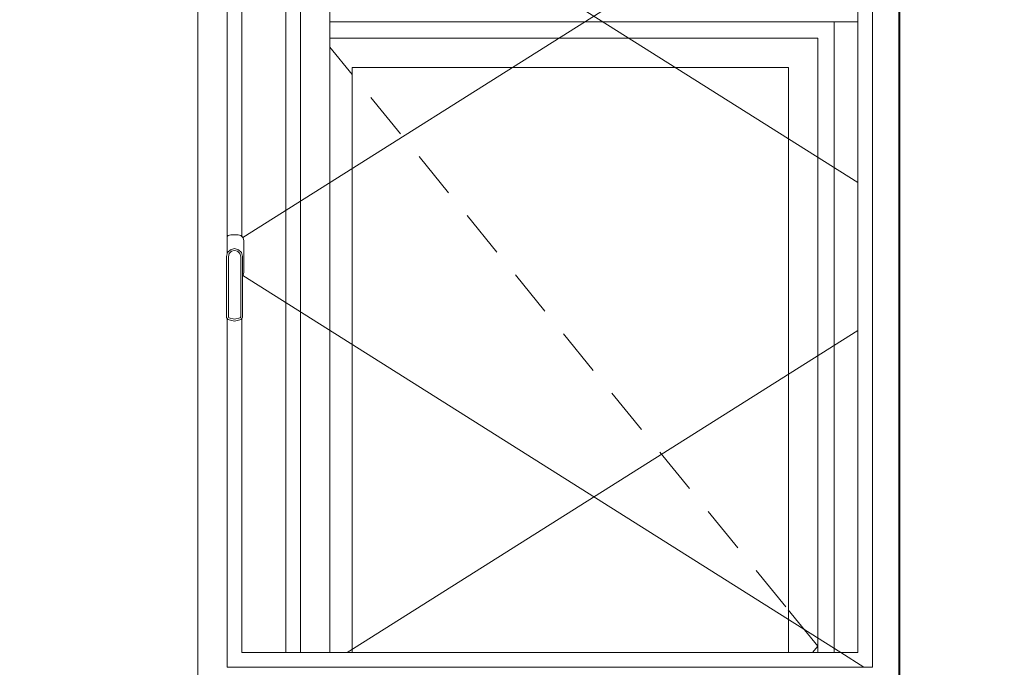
# Model space of a CAD drawing. Header units: millimetres. Extents: x -30280 to 309309, y -17460 to 4378.
# Tile 572 of 656: x 150429 to 152107, y -13922 to -12818. Entities that reach past the tile are written whole.
import ezdxf

# ---------------------------------------------------------------- set-up
doc = ezdxf.new("R2010")
doc.units = ezdxf.units.MM
doc.header["$MEASUREMENT"] = 0
doc.linetypes.add('Wipeout_Contour', pattern=[1000, 0, -1000])
doc.layers.add('P1_PLANTA PRIMERA_4_12_FAÇ_Façana', color=7, linetype='Continuous')
doc.layers.add('P1_PLANTA PRIMERA_4_Nuevo_08_E_Envans secs', color=7, linetype='Continuous')
for name, color, linetype, lineweight in [('P1_PLANTA PRIMERA_4_12_FAÇ_Façana_Pluma_Nº__1', 7, 'Continuous', 5), ('P1_PLANTA PRIMERA_4_12_FAÇ_Façana_Pluma_Nº__47', 7, 'Continuous', 20), ('P1_PLANTA PRIMERA_4_Nuevo_08_E_Envans secs_Pluma_Nº__1', 7, 'Continuous', 5), ('P1_PLANTA PRIMERA_4_Nuevo_08_E_Envans secs_Pluma_Nº__47', 7, 'Continuous', 20)]:
    doc.layers.add(name, color=color, linetype=linetype, lineweight=lineweight)
doc.layers.add('P1_PLANTA PRIMERA_4_12_FAÇ_Façana_Pluma_Nº__3', color=7, linetype='Continuous', lineweight=5, true_color=0xa4a4a4)
doc.layers.add('P1_PLANTA PRIMERA_4_Nuevo_08_E_Envans secs_Pluma_Nº__3', color=7, linetype='Continuous', lineweight=5, true_color=0xa4a4a4)

msp = doc.modelspace()

# ---------------------------------------------------------------- wipeouts: each hides what was drawn before it
at = {"color": 254, "linetype": 'Wipeout_Contour', "lineweight": 0, "ltscale": 1664979.193106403}
msp.add_wipeout([(150782.6, -12475.1), (150732.6, -12475.1), (150732.6, -14023.9), (150782.6, -14023.9), (150782.6, -14022.1), (150782.6, -13922.1), (150782.6, -13327.6), (150781.6, -13326.1), (150781.6, -13222.1), (150782.6, -13218.3), (150782.6, -12522.1)], dxfattribs=at).dxf.layer = 'P1_PLANTA PRIMERA_4_12_FAÇ_Façana'
at = {"color": 254, "linetype": 'Wipeout_Contour', "lineweight": 0, "ltscale": 610167.826229}
msp.add_wipeout([(151927.6, -14757.6), (151929.4, -14767.7), (151929.4, -12475.1), (151927.6, -12475.1)], dxfattribs=at).dxf.layer = 'P1_PLANTA PRIMERA_4_12_FAÇ_Façana'

# ---------------------------------------------------------------- next in the draw order: wipeouts: each hides what was drawn before it
at = {"color": 254, "linetype": 'Wipeout_Contour', "lineweight": 0, "ltscale": 2135482.353614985}
msp.add_wipeout([(151882.6, -13922.1), (151882.6, -14022.1), (151882.6, -14023.9), (151890.3, -14023.9), (151903.9, -14450), (151903.9, -14505.6), (151882.6, -14505.6), (151882.6, -14507.2), (151886.3, -14527.9), (151886.9, -14530.2), (151927.6, -14757.6), (151927.6, -12475.1), (151882.6, -12475.1), (151882.6, -12522.1)], dxfattribs=at).dxf.layer = 'P1_PLANTA PRIMERA_4_12_FAÇ_Façana'
at = {"color": 254, "linetype": 'Wipeout_Contour', "lineweight": 0, "ltscale": 2573396.773545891}
msp.add_wipeout([(150784.1, -13186.4), (150782.6, -13187.9), (150782.6, -13218.3), (150783.4, -13215.3), (150788.4, -13210.4), (150795.1, -13208.6), (150801.9, -13210.4), (150806.8, -13215.3), (150808.6, -13222.1), (150808.6, -13255.2), (150809.8, -13254.1), (150811.1, -13249.1), (150811.1, -13195.1), (150809.8, -13190.1), (150806.1, -13186.4), (150801.1, -13185.1), (150789.1, -13185.1)], dxfattribs=at).dxf.layer = 'P1_PLANTA PRIMERA_4_12_FAÇ_Façana'
at = {"color": 254, "linetype": 'Wipeout_Contour', "lineweight": 0, "ltscale": 605511.052303}
msp.add_wipeout([(150783.6, -13329.1), (150795.1, -13332.1), (150795.1, -13329), (150785.5, -13326.4)], dxfattribs=at).dxf.layer = 'P1_PLANTA PRIMERA_4_12_FAÇ_Façana'
at = {"color": 254, "linetype": 'Wipeout_Contour', "lineweight": 0, "ltscale": 11546169.40718183}
msp.add_wipeout([(147377.6, -12475.1), (147377.6, -14920.1), (147901.2, -14920.1), (147903.9, -14905), (147971, -14530.2), (147971.6, -14527.9), (147975.5, -14505.6), (147953.9, -14505.6), (147953.9, -14450), (147967.6, -14023.9), (148390.3, -14023.9), (148403.9, -14450), (148403.9, -14505.6), (148382.3, -14505.6), (148386.3, -14527.9), (148386.9, -14530.2), (148428.9, -14764.9), (148471, -14530.2), (148471.6, -14527.9), (148475.5, -14505.6), (148453.9, -14505.6), (148453.9, -14450), (148467.6, -14023.9), (148890.3, -14023.9), (148903.9, -14450), (148903.9, -14505.6), (148882.3, -14505.6), (148886.3, -14527.9), (148886.9, -14530.2), (148928.9, -14764.9), (148971, -14530.2), (148971.6, -14527.9), (148975.5, -14505.6), (148953.9, -14505.6), (148953.9, -14450), (148967.6, -14023.9), (149390.3, -14023.9), (149403.9, -14450), (149403.9, -14505.6), (149382.3, -14505.6), (149386.3, -14527.9), (149386.9, -14530.2), (149428.9, -14764.9), (149471, -14530.2), (149471.6, -14527.9), (149475.5, -14505.6), (149453.9, -14505.6), (149453.9, -14450), (149467.6, -14023.9), (149890.3, -14023.9), (149903.9, -14450), (149903.9, -14505.6), (149882.3, -14505.6), (149886.3, -14527.9), (149886.9, -14530.2), (149928.9, -14764.9), (149971, -14530.2), (149971.6, -14527.9), (149975.5, -14505.6), (149953.9, -14505.6), (149953.9, -14450), (149967.6, -14023.9), (150390.3, -14023.9), (150403.9, -14450), (150403.9, -14505.6), (150382.3, -14505.6), (150386.3, -14527.9), (150386.9, -14530.2), (150428.9, -14764.9), (150471, -14530.2), (150471.6, -14527.9), (150475.5, -14505.6), (150453.9, -14505.6), (150453.9, -14450), (150467.6, -14023.9), (150732.6, -14023.9), (150732.6, -12475.1)], dxfattribs=at).dxf.layer = 'P1_PLANTA PRIMERA_4_Nuevo_08_E_Envans secs'

# ---------------------------------------------------------------- next in the draw order: linework, layer by layer
at = {"layer": 'P1_PLANTA PRIMERA_4_Nuevo_08_E_Envans secs_Pluma_Nº__47', "color": 7, "linetype": 'Continuous', "lineweight": 20}
msp.add_line((150732.6, -14023.9), (150732.6, -12475.1), dxfattribs=at)

# ---------------------------------------------------------------- next in the draw order: wipeouts: each hides what was drawn before it
at = {"color": 254, "linetype": 'Wipeout_Contour', "lineweight": 0, "ltscale": 1210856.04055133}
msp.add_wipeout([(150807.6, -12547.1), (150782.6, -12547.1), (150782.6, -13187.9), (150784.1, -13186.4), (150789.1, -13185.1), (150801.1, -13185.1), (150806.1, -13186.4), (150807.6, -13187.9)], dxfattribs=at).dxf.layer = 'P1_PLANTA PRIMERA_4_12_FAÇ_Façana'
at = {"color": 254, "linetype": 'Wipeout_Contour', "lineweight": 0, "ltscale": 609784.331047}
msp.add_wipeout([(151857.6, -12547.1), (151857.6, -13897.1), (151882.6, -13897.1), (151882.6, -12547.1)], dxfattribs=at).dxf.layer = 'P1_PLANTA PRIMERA_4_12_FAÇ_Façana'
at = {"color": 254, "linetype": 'Wipeout_Contour', "lineweight": 0, "ltscale": 605486.119121}
msp.add_wipeout([(150781.6, -13326.1), (150783.6, -13329.1), (150785.5, -13326.4), (150784.6, -13325.1)], dxfattribs=at).dxf.layer = 'P1_PLANTA PRIMERA_4_12_FAÇ_Façana'
at = {"color": 254, "linetype": 'Wipeout_Contour', "lineweight": 0, "ltscale": 605553.485731}
msp.add_wipeout([(150795.1, -13332.1), (150806.6, -13329.1), (150804.8, -13326.4), (150795.1, -13329)], dxfattribs=at).dxf.layer = 'P1_PLANTA PRIMERA_4_12_FAÇ_Façana'
at = {"color": 254, "linetype": 'Wipeout_Contour', "lineweight": 0, "ltscale": 3788428.048967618}
msp.add_wipeout([(151929.4, -14920.1), (152109.3, -14920.1), (152109.3, -12822.1), (153097.1, -12822.1), (154230.1, -12822.1), (154230.1, -14920.1), (155538, -14920.1), (155538, -12822.1), (156438, -12822.1), (156438, -14920.1), (157818.2, -14920.1), (157818.2, -12822.1), (158718.2, -12822.1), (158718.2, -14920.1), (160090.3, -14920.1), (160090.3, -12822.1), (160990.3, -12822.1), (160990.3, -14920.1), (161050, -14920.1), (161050, -12850.1), (161049.9, -12800.1), (161068.9, -12800.1), (161068.9, -12475.1), (151929.4, -12475.1)], dxfattribs=at).dxf.layer = 'P1_PLANTA PRIMERA_4_Nuevo_08_E_Envans secs'

# ---------------------------------------------------------------- next in the draw order: linework, layer by layer
at = {"layer": 'P1_PLANTA PRIMERA_4_12_FAÇ_Façana_Pluma_Nº__1', "color": 7, "linetype": 'Continuous', "lineweight": 5}
for p, q in [((150784.1, -13186.4), (150782.6, -13187.9)), ((150789.1, -13185.1), (150784.1, -13186.4))]:
    msp.add_line(p, q, dxfattribs=at)
at = {"layer": 'P1_PLANTA PRIMERA_4_12_FAÇ_Façana_Pluma_Nº__47', "color": 7, "linetype": 'Continuous', "lineweight": 20}
msp.add_line((151927.6, -12475.1), (151927.6, -14757.6), dxfattribs=at)
at = {"layer": 'P1_PLANTA PRIMERA_4_Nuevo_08_E_Envans secs_Pluma_Nº__47', "color": 7, "linetype": 'Continuous', "lineweight": 20}
msp.add_line((151929.4, -12475.1), (151929.4, -14920.1), dxfattribs=at)

# ---------------------------------------------------------------- next in the draw order: wipeouts: each hides what was drawn before it
at = {"color": 254, "linetype": 'Wipeout_Contour', "lineweight": 0, "ltscale": 605465.094991}
msp.add_wipeout([(150781.6, -13222.1), (150781.6, -13326.1), (150784.6, -13325.1), (150784.6, -13222.4)], dxfattribs=at).dxf.layer = 'P1_PLANTA PRIMERA_4_12_FAÇ_Façana'
at = {"color": 254, "linetype": 'Wipeout_Contour', "lineweight": 0, "ltscale": 605576.630252}
msp.add_wipeout([(150806.6, -13329.1), (150808.6, -13326.1), (150805.6, -13325.1), (150804.8, -13326.4)], dxfattribs=at).dxf.layer = 'P1_PLANTA PRIMERA_4_12_FAÇ_Façana'

# ---------------------------------------------------------------- next in the draw order: wipeouts: each hides what was drawn before it
at = {"color": 254, "linetype": 'Wipeout_Contour', "lineweight": 0, "ltscale": 605449.131253}
msp.add_wipeout([(150783.4, -13215.3), (150781.6, -13222.1), (150784.6, -13222.4), (150786.1, -13216.9)], dxfattribs=at).dxf.layer = 'P1_PLANTA PRIMERA_4_12_FAÇ_Façana'
at = {"color": 254, "linetype": 'Wipeout_Contour', "lineweight": 0, "ltscale": 605560.725204}
msp.add_wipeout([(150808.6, -13326.1), (150808.6, -13222.1), (150805.6, -13222.4), (150805.6, -13325.1)], dxfattribs=at).dxf.layer = 'P1_PLANTA PRIMERA_4_12_FAÇ_Façana'

# ---------------------------------------------------------------- next in the draw order: wipeouts: each hides what was drawn before it
at = {"color": 254, "linetype": 'Wipeout_Contour', "lineweight": 0, "ltscale": 605459.192223}
msp.add_wipeout([(150788.4, -13210.4), (150783.4, -13215.3), (150786.1, -13216.9), (150789.9, -13213)], dxfattribs=at).dxf.layer = 'P1_PLANTA PRIMERA_4_12_FAÇ_Façana'
at = {"color": 254, "linetype": 'Wipeout_Contour', "lineweight": 0, "ltscale": 605538.313097}
msp.add_wipeout([(150808.6, -13222.1), (150806.8, -13215.3), (150804.1, -13216.9), (150805.6, -13222.4)], dxfattribs=at).dxf.layer = 'P1_PLANTA PRIMERA_4_12_FAÇ_Façana'

# ---------------------------------------------------------------- next in the draw order: wipeouts: each hides what was drawn before it
at = {"color": 254, "linetype": 'Wipeout_Contour', "lineweight": 0, "ltscale": 605524.571858}
msp.add_wipeout([(150806.8, -13215.3), (150801.9, -13210.4), (150800.3, -13213), (150804.1, -13216.9)], dxfattribs=at).dxf.layer = 'P1_PLANTA PRIMERA_4_12_FAÇ_Façana'

# ---------------------------------------------------------------- next in the draw order: wipeouts: each hides what was drawn before it
at = {"color": 254, "linetype": 'Wipeout_Contour', "lineweight": 0, "ltscale": 605478.70132}
msp.add_wipeout([(150795.1, -13208.6), (150788.4, -13210.4), (150789.9, -13213), (150795.1, -13211.7)], dxfattribs=at).dxf.layer = 'P1_PLANTA PRIMERA_4_12_FAÇ_Façana'

# ---------------------------------------------------------------- next in the draw order: wipeouts: each hides what was drawn before it
at = {"color": 254, "linetype": 'Wipeout_Contour', "lineweight": 0, "ltscale": 605502.962677}
msp.add_wipeout([(150801.9, -13210.4), (150795.1, -13208.6), (150795.1, -13211.7), (150800.3, -13213)], dxfattribs=at).dxf.layer = 'P1_PLANTA PRIMERA_4_12_FAÇ_Façana'

# ---------------------------------------------------------------- next in the draw order: wipeouts: each hides what was drawn before it
at = {"color": 254, "linetype": 'Wipeout_Contour', "lineweight": 0, "ltscale": 1816526.523526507}
msp.add_wipeout([(150785.5, -13326.4), (150795.1, -13329), (150804.8, -13326.4), (150805.6, -13325.1), (150805.6, -13222.4), (150804.1, -13216.9), (150800.3, -13213), (150795.1, -13211.7), (150789.9, -13213), (150786.1, -13216.9), (150784.6, -13222.4), (150784.6, -13325.1)], dxfattribs=at).dxf.layer = 'P1_PLANTA PRIMERA_4_12_FAÇ_Façana'

# ---------------------------------------------------------------- next in the draw order: linework, layer by layer
at = {"layer": 'P1_PLANTA PRIMERA_4_12_FAÇ_Façana_Pluma_Nº__1', "color": 7, "linetype": 'Continuous', "lineweight": 5}
for p, q in [((150782.6, -13218.3), (150782.6, -12522.1)), ((150781.6, -13222.1), (150783.4, -13215.3)), ((150783.4, -13215.3), (150788.4, -13210.4)), ((150784.6, -13222.4), (150786.1, -13216.9)), ((150786.1, -13216.9), (150789.9, -13213)), ((150788.4, -13210.4), (150795.1, -13208.6)), ((150789.9, -13213), (150795.1, -13211.7))]:
    msp.add_line(p, q, dxfattribs=at)

# ---------------------------------------------------------------- next in the draw order: wipeouts: each hides what was drawn before it
at = {"color": 254, "linetype": 'Wipeout_Contour', "lineweight": 0, "ltscale": 1059783.44654879}
msp.add_wipeout([(150783.6, -13329.1), (150782.6, -13327.6), (150782.6, -13897.1), (150807.6, -13897.1), (150807.6, -13327.6), (150806.6, -13329.1), (150795.1, -13332.1)], dxfattribs=at).dxf.layer = 'P1_PLANTA PRIMERA_4_12_FAÇ_Façana'

# ---------------------------------------------------------------- next in the draw order: linework, layer by layer
at = {"layer": 'P1_PLANTA PRIMERA_4_12_FAÇ_Façana_Pluma_Nº__1', "color": 7, "linetype": 'Continuous', "lineweight": 5}
for p, q in [((150781.6, -13326.1), (150781.6, -13222.1)), ((150784.6, -13325.1), (150784.6, -13222.4)), ((150785.5, -13326.4), (150784.6, -13325.1)), ((150783.6, -13329.1), (150781.6, -13326.1)), ((150795.1, -13332.1), (150783.6, -13329.1)), ((150795.1, -13329), (150785.5, -13326.4))]:
    msp.add_line(p, q, dxfattribs=at)

# ---------------------------------------------------------------- next in the draw order: wipeouts: each hides what was drawn before it
at = {"color": 254, "linetype": 'Wipeout_Contour', "lineweight": 0, "ltscale": 911820.761808}
msp.add_wipeout([(150782.6, -13897.1), (150782.6, -13922.1), (151882.6, -13922.1), (151882.6, -13897.1), (151857.6, -13897.1), (150807.6, -13897.1)], dxfattribs=at).dxf.layer = 'P1_PLANTA PRIMERA_4_12_FAÇ_Façana'

# ---------------------------------------------------------------- next in the draw order: linework, layer by layer
at = {"layer": 'P1_PLANTA PRIMERA_4_12_FAÇ_Façana_Pluma_Nº__1', "color": 7, "linetype": 'Continuous', "lineweight": 5}
for p, q in [((151882.6, -12522.1), (151882.6, -13922.1)), ((150782.6, -13922.1), (150782.6, -13327.6)), ((151882.6, -13922.1), (150782.6, -13922.1))]:
    msp.add_line(p, q, dxfattribs=at)

# ---------------------------------------------------------------- next in the draw order: wipeouts: each hides what was drawn before it
at = {"color": 254, "linetype": 'Wipeout_Contour', "lineweight": 0, "ltscale": 1818767.120856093}
msp.add_wipeout([(151857.6, -12547.1), (150807.6, -12547.1), (150807.6, -13187.9), (150809.8, -13190.1), (150811.1, -13195.1), (150811.1, -13249.1), (150809.8, -13254.1), (150808.6, -13255.2), (150808.6, -13326.1), (150807.6, -13327.6), (150807.6, -13897.1), (151857.6, -13897.1)], dxfattribs=at).dxf.layer = 'P1_PLANTA PRIMERA_4_12_FAÇ_Façana'

# ---------------------------------------------------------------- next in the draw order: linework, layer by layer
at = {"layer": 'P1_PLANTA PRIMERA_4_12_FAÇ_Façana_Pluma_Nº__1', "color": 7, "linetype": 'Continuous', "lineweight": 5}
for p, q in [((150807.6, -13187.9), (150807.6, -12547.1)), ((151828.3, -12547.1), (150809.2, -13189.5)), ((151857.6, -12547.1), (151857.6, -13897.1)), ((150801.1, -13185.1), (150789.1, -13185.1)), ((150806.1, -13186.4), (150801.1, -13185.1)), ((150809.8, -13190.1), (150806.1, -13186.4)), ((150811.1, -13195.1), (150809.8, -13190.1)), ((150811.1, -13249.1), (150811.1, -13195.1)), ((150795.1, -13208.6), (150801.9, -13210.4)), ((150795.1, -13211.7), (150800.3, -13213)), ((150800.3, -13213), (150804.1, -13216.9)), ((150801.9, -13210.4), (150806.8, -13215.3)), ((150804.1, -13216.9), (150805.6, -13222.4)), ((150805.6, -13222.4), (150805.6, -13325.1)), ((150806.8, -13215.3), (150808.6, -13222.1)), ((150808.6, -13222.1), (150808.6, -13326.1)), ((150808.6, -13255.2), (150809.8, -13254.1)), ((151828.3, -13897.1), (150809.2, -13254.6)), ((150809.8, -13254.1), (150811.1, -13249.1)), ((150805.6, -13325.1), (150804.8, -13326.4)), ((150804.8, -13326.4), (150795.1, -13329)), ((150806.6, -13329.1), (150795.1, -13332.1)), ((150808.6, -13326.1), (150806.6, -13329.1)), ((150807.6, -13897.1), (150807.6, -13327.6)), ((151857.6, -13897.1), (150807.6, -13897.1)), ((151868, -13922.1), (151828.3, -13897.1))]:
    msp.add_line(p, q, dxfattribs=at)
at = {"layer": 'P1_PLANTA PRIMERA_4_12_FAÇ_Façana_Pluma_Nº__3', "color": 253, "linetype": 'Continuous', "lineweight": 5, "true_color": 0xa4a4a4}
for p, q in [((150907.8, -13897.1), (150907.8, -12547.1)), ((150957.8, -12547.1), (150957.8, -13897.1)), ((150987.1, -12547.1), (151857.6, -13095.9)), ((150987.1, -13897.1), (151857.6, -13348.3))]:
    msp.add_line(p, q, dxfattribs=at)
at = {"layer": 'P1_PLANTA PRIMERA_4_12_FAÇ_Façana_Pluma_Nº__47', "color": 7, "linetype": 'Continuous', "lineweight": 20}
msp.add_line((150882.8, -13897.1), (150882.8, -12547.1), dxfattribs=at)
at = {"layer": 'P1_PLANTA PRIMERA_4_Nuevo_08_E_Envans secs_Pluma_Nº__1', "color": 7, "linetype": 'Continuous', "lineweight": 5}
for p, q in [((151857.6, -12822.1), (151817.4, -12822.1)), ((151817.4, -12822.1), (151817.4, -12862.1)), ((151817.4, -12862.1), (151817.4, -13897.1)), ((151857.4, -13897.1), (151857.4, -12862.1)), ((151857.4, -12862.1), (151857.6, -12862.1))]:
    msp.add_line(p, q, dxfattribs=at)
at = {"layer": 'P1_PLANTA PRIMERA_4_Nuevo_08_E_Envans secs_Pluma_Nº__3', "color": 253, "linetype": 'Continuous', "lineweight": 5, "true_color": 0xa4a4a4}
for p, q in [((150957.8, -12822.1), (151817.4, -12822.1)), ((151789.4, -12850.1), (150957.8, -12850.1)), ((151789.4, -12900.1), (151789.4, -12850.1)), ((150957.8, -12865.3), (150995.9, -12912.1)), ((150995.4, -13897.1), (150995.4, -12900.1)), ((150995.4, -12900.1), (151739.4, -12900.1)), ((151739.4, -12900.1), (151739.4, -13897.1)), ((151789.4, -13897.1), (151789.4, -12900.1)), ((151027.5, -12950.8), (151078, -13012.9)), ((151109.6, -13051.6), (151160.1, -13113.6)), ((151191.7, -13152.4), (151242.2, -13214.4)), ((151273.8, -13253.2), (151324.3, -13315.2)), ((151355.9, -13354), (151406.5, -13416)), ((151438, -13454.8), (151488.6, -13516.8)), ((151520.1, -13555.6), (151570.7, -13617.6)), ((151602.3, -13656.4), (151652.8, -13718.4)), ((151684.4, -13757.1), (151734.9, -13819.2)), ((151738.9, -13824), (151789.4, -13886.1)), ((151780.4, -13897.1), (151789.4, -13886.1))]:
    msp.add_line(p, q, dxfattribs=at)

doc.saveas('drawing.dxf')
